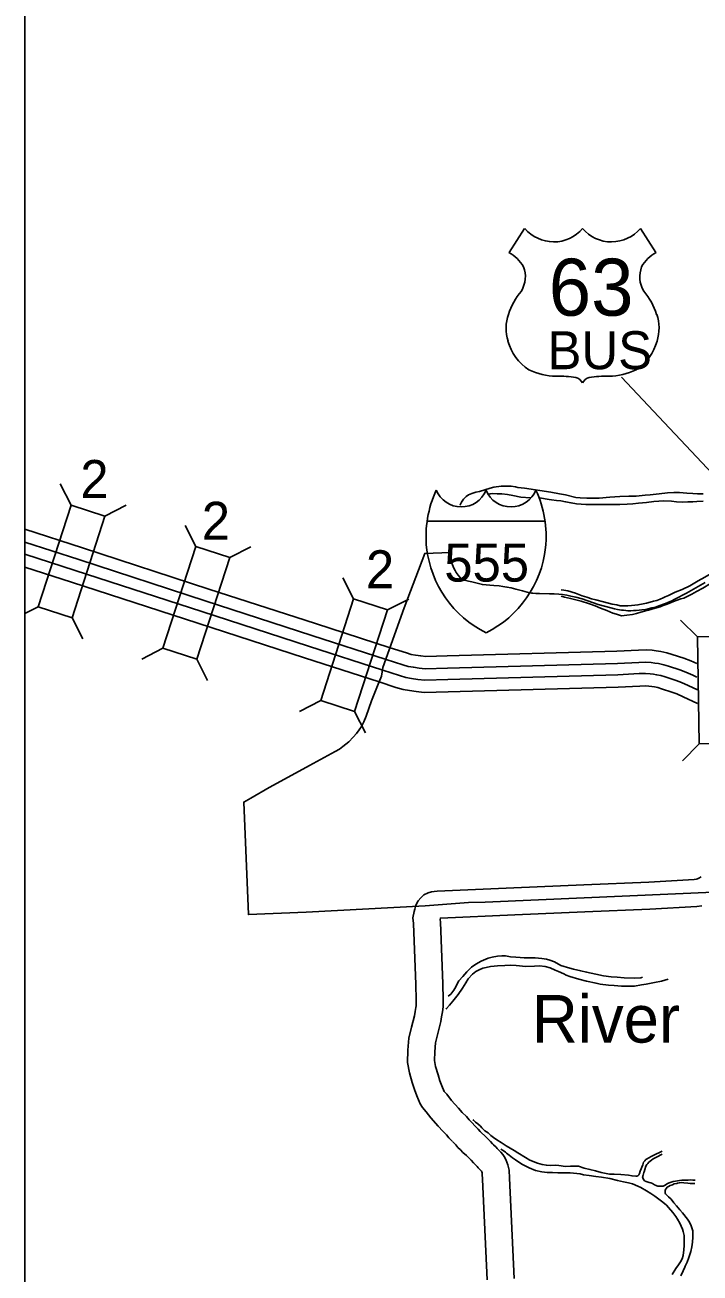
# Model space of a CAD drawing. Extents: x -117616 to 64730, y 54117 to 789866.
# Drawn here: x 61556.6 to 61631.6, y 55902.9 to 56041.5 of the extents above; entities that cross this region are included whole.
import ezdxf

# ---------------------------------------------------------------- set-up
doc = ezdxf.new("R2010")
doc.units = 0
for name, color, linetype in [('Level 10', 7, 'Continuous'), ('Level 19', 7, 'Continuous'), ('Level 20', 7, 'Continuous'), ('Level 22', 7, 'Continuous'), ('Level 23', 7, 'Continuous'), ('Level 6', 7, 'Continuous'), ('Level 9', 7, 'Continuous'), ('R_No Plot', 7, 'Continuous')]:
    doc.layers.add(name, color=color, linetype=linetype)

msp = doc.modelspace()

# ---------------------------------------------------------------- linework, layer by layer
at = {"layer": 'Level 10'}
for points in [[(61631.74, 55946.87), (61631.49, 55946.72), (61631.35, 55946.65), (61631.2, 55946.61), (61630.97, 55946.58), (61625.91, 55946.3), (61618.7, 55945.99), (61610.91, 55945.66), (61602.4, 55945.29), (61602.07, 55945.26), (61601.77, 55945.2), (61601.4, 55945.11), (61600.93, 55944.86), (61600.58, 55944.54), (61600.3, 55944.22), (61600.01, 55943.72), (61599.9, 55943.27), (61599.85, 55943.04), (61599.71, 55942.32), (61599.76, 55941.69), (61600.04, 55934.9), (61600.05, 55933.22), (61600.06, 55932.89), (61600.06, 55932.56), (61600.04, 55932.35), (61599.95, 55931.91), (61599.86, 55931.45), (61599.54, 55930.16), (61599.26, 55928.94), (61599.13, 55927.63), (61599.09, 55926.24), (61599.31, 55925.1), (61599.62, 55924.03), (61599.86, 55923.26), (61600.12, 55922.54), (61600.5, 55921.65), (61600.75, 55921.24), (61601.16, 55920.78), (61601.7, 55920.11), (61602.51, 55919.19), (61603.02, 55918.6), (61603.44, 55918.21), (61603.68, 55917.89), (61604.08, 55917.49)], [(61631.82, 55943.67), (61631.27, 55943.59), (61626.05, 55943.3), (61618.83, 55943), (61611.04, 55942.66), (61602.76, 55942.3), (61602.73, 55942.14), (61602.75, 55941.85), (61603.04, 55934.98), (61603.05, 55933.25), (61603.06, 55932.94), (61603.07, 55932.42), (61603, 55931.88), (61602.89, 55931.33), (61602.79, 55930.8), (61602.46, 55929.46), (61602.23, 55928.45), (61602.12, 55927.44), (61602.1, 55926.48), (61602.23, 55925.81), (61602.5, 55924.89), (61602.7, 55924.22), (61602.92, 55923.64), (61603.17, 55923.04), (61603.17, 55923.04), (61603.46, 55922.71), (61604, 55922.04), (61604.77, 55921.16), (61605.18, 55920.68), (61605.66, 55920.23), (61605.94, 55919.87), (61606.21, 55919.6)], [(61606.2, 55919.61), (61606.67, 55919.15), (61606.94, 55918.83), (61607.16, 55918.59), (61607.33, 55918.42), (61607.69, 55918.11), (61607.96, 55917.83), (61608.34, 55917.45), (61608.55, 55917.22), (61608.67, 55917.11), (61608.96, 55916.82), (61609.07, 55916.68), (61609.12, 55916.64), (61609.32, 55916.44), (61609.48, 55916.27), (61609.68, 55916.03), (61609.83, 55915.81), (61610.04, 55915.45), (61610.15, 55915.18), (61610.27, 55914.89), (61610.39, 55914.29), (61610.44, 55913.38), (61610.94, 55902.25)], [(61604.09, 55917.48), (61604.46, 55917.11), (61604.71, 55916.81), (61604.99, 55916.53), (61605.25, 55916.26), (61605.64, 55915.92), (61605.84, 55915.71), (61606.17, 55915.38), (61606.42, 55915.1), (61606.59, 55914.95), (61606.74, 55914.8), (61606.84, 55914.68), (61606.97, 55914.55), (61607.18, 55914.33), (61607.25, 55914.26), (61607.3, 55914.2), (61607.32, 55914.18), (61607.32, 55914.16), (61607.36, 55914.08), (61607.39, 55913.99), (61607.41, 55913.89), (61607.45, 55913.23), (61607.95, 55902.11)]]:
    msp.add_lwpolyline(points, dxfattribs=at)
at = {"layer": 'Level 19'}
for points in [[(61556.57, 55985.5), (61562.98, 55983.43), (61577.03, 55978.86), (61588.89, 55975.02), (61597.17, 55972.33), (61598.97, 55971.75), (61599.5, 55971.6), (61599.98, 55971.52), (61600.58, 55971.42), (61601.13, 55971.36), (61603.5, 55971.43), (61622.37, 55971.97), (61624.79, 55972.08), (61625.64, 55972.09), (61626.29, 55972.05), (61626.75, 55972), (61627.25, 55971.93), (61627.93, 55971.78), (61628.51, 55971.6), (61629.83, 55971.18), (61630.58, 55970.89), (61631.26, 55970.58)], [(61556.57, 55984.05), (61562.55, 55982.12), (61576.61, 55977.55), (61588.47, 55973.71), (61596.74, 55971.03), (61598.57, 55970.44), (61599.19, 55970.26), (61599.76, 55970.16), (61600.4, 55970.06), (61601.08, 55969.99), (61603.54, 55970.05), (61622.43, 55970.59), (61624.83, 55970.71), (61625.6, 55970.72), (61626.17, 55970.68), (61626.58, 55970.63), (61627.01, 55970.58), (61627.58, 55970.45), (61628.1, 55970.29), (61629.37, 55969.88), (61630.04, 55969.62), (61630.83, 55969.27), (61631.27, 55969.06)], [(61556.57, 55982.74), (61562.17, 55980.93), (61576.22, 55976.37), (61588.08, 55972.52), (61596.36, 55969.84), (61598.2, 55969.24), (61598.91, 55969.04), (61599.56, 55968.92), (61600.24, 55968.82), (61601.03, 55968.73), (61603.57, 55968.8), (61622.47, 55969.34), (61624.87, 55969.46), (61625.56, 55969.47), (61626.06, 55969.43), (61626.43, 55969.39), (61626.78, 55969.34), (61627.26, 55969.24), (61627.73, 55969.1), (61628.95, 55968.71), (61629.56, 55968.46), (61630.31, 55968.13), (61631.34, 55967.65)], [(61556.57, 55981.29), (61561.75, 55979.62), (61575.8, 55975.06), (61587.66, 55971.21), (61595.94, 55968.53), (61597.8, 55967.92), (61598.61, 55967.69), (61599.34, 55967.57), (61600.06, 55967.46), (61600.97, 55967.36), (61603.61, 55967.43), (61622.53, 55967.97), (61624.92, 55968.08), (61625.53, 55968.09), (61625.93, 55968.06), (61626.26, 55968.03), (61626.54, 55967.99), (61626.91, 55967.91), (61627.32, 55967.78), (61628.49, 55967.41), (61629.03, 55967.2), (61629.74, 55966.88), (61631.34, 55966.13)]]:
    msp.add_lwpolyline(points, dxfattribs=at)
at = {"layer": 'Level 20'}
for p, q in [((61561.7, 55988.18), (61560.5, 55990.54)), ((61565.47, 55986.96), (61567.82, 55988.17)), ((61575.58, 55983.57), (61574.38, 55985.92)), ((61579.34, 55982.35), (61581.7, 55983.55)), ((61593.11, 55977.76), (61591.91, 55980.11)), ((61558.04, 55976.88), (61556.57, 55976.13)), ((61596.88, 55976.54), (61599.23, 55977.74)), ((61561.81, 55975.66), (61563.01, 55973.31)), ((61631.34, 55973.54), (61629.44, 55975.38)), ((61571.91, 55972.27), (61569.56, 55971.07)), ((61575.68, 55971.05), (61576.87, 55968.69)), ((61589.45, 55966.46), (61587.1, 55965.26)), ((61593.22, 55965.23), (61594.42, 55962.88)), ((61631.52, 55961.66), (61629.68, 55959.76))]:
    msp.add_line(p, q, dxfattribs=at)
for points in [[(61561.7, 55988.18), (61558.04, 55976.88), (61561.81, 55975.66), (61565.47, 55986.96)], [(61575.58, 55983.57), (61571.91, 55972.27), (61575.68, 55971.05), (61579.34, 55982.35)], [(61593.22, 55965.23), (61596.88, 55976.54), (61593.11, 55977.76), (61589.45, 55966.46)], [(61635.48, 55961.72), (61635.3, 55973.6), (61631.34, 55973.54), (61631.52, 55961.66)]]:
    msp.add_lwpolyline(points, close=True, dxfattribs=at)
at = {"layer": 'Level 22'}
for p, q in [((61612.12, 56018.93), (61610.39, 56016.26)), ((61624.99, 56018.93), (61626.72, 56016.26)), ((61622.88, 56002.41), (61641.97, 55982.11))]:
    msp.add_line(p, q, dxfattribs=at)
for centre, radius, start, end in [((61615.35, 56021.64), 4.21, 220.075, 319.6701), ((61621.77, 56021.64), 4.21, 220.3299, 319.925), ((61608.13, 56012.37), 4.5, 30.7809, 59.9883), ((61628.98, 56012.37), 4.5, 120.0117, 149.2191), ((61609.12, 56013.56), 3.08, 328.8105, 21.2108), ((61628, 56013.56), 3.08, 158.7892, 211.1895), ((61617.18, 56007.24), 7.19, 138.9565, 162.6913), ((61619.93, 56007.24), 7.19, 17.3087, 41.0435), ((61614.81, 56007.83), 4.75, 160.9576, 197.3819), ((61622.31, 56007.83), 4.75, 342.6181, 19.0424), ((61615.58, 56007.84), 5.5, 195.1074, 237.1312), ((61621.53, 56007.84), 5.5, 302.8688, 344.8926), ((61615.68, 56009.57), 7.06, 244.0771, 269.5779), ((61621.43, 56009.57), 7.06, 270.4221, 295.9229), ((61615.85, 55989.58), 12.93, 81.1942, 90.9539), ((61617.46, 56001.18), 1.24, 28.0342, 72.9864), ((61619.65, 56001.18), 1.24, 107.0136, 151.9658), ((61621.27, 55989.58), 12.93, 89.0461, 98.8058)]:
    msp.add_arc(centre, radius, start, end, dxfattribs=at)
at = {"layer": 'Level 23'}
msp.add_line((61601.28, 55986.4), (61614.39, 55986.4), dxfattribs=at)
for centre, radius, start, end in [((61613.46, 55984.69), 12.3, 155.2204, 185.7928), ((61605.07, 55990.98), 3, 202.1459, 337.3414), ((61610.6, 55990.98), 3, 202.6586, 337.8541), ((61602.21, 55984.69), 12.3, 354.2072, 24.7796), ((61613.24, 55984.8), 12.09, 186.3923, 243.4571), ((61602.43, 55984.8), 12.09, 296.5429, 353.6077)]:
    msp.add_arc(centre, radius, start, end, dxfattribs=at)
at = {"layer": 'Level 6'}
for points in [[(61633.97, 55945.2), (61607.72, 55944.08), (61605.87, 55944.02), (61601.06, 55943.67), (61587.85, 55942.96), (61581.42, 55942.69), (61580.89, 55955.19), (61581.69, 55955.63), (61583.71, 55956.81), (61585.03, 55957.5), (61588.2, 55959.26), (61591.05, 55960.8), (61591.53, 55961.08), (61591.92, 55961.36), (61592.24, 55961.61), (61592.57, 55961.88), (61593.06, 55962.39), (61593.42, 55962.79), (61593.72, 55963.2), (61593.97, 55963.57), (61594.25, 55964.1), (61594.52, 55964.73), (61595.11, 55966.43), (61595.77, 55968.11), (61596.21, 55969.19), (61596.28, 55969.64), (61596.34, 55970.13), (61598.72, 55976.76), (61601.02, 55982.82), (61603.86, 55982.9), (61603.9, 55982.59), (61603.96, 55982.21), (61604, 55981.96), (61604.02, 55981.82), (61604.06, 55981.67), (61604.11, 55981.54), (61604.26, 55981.18), (61604.38, 55980.93), (61604.52, 55980.69), (61604.73, 55980.39), (61604.92, 55980.16), (61604.99, 55980.07), (61605.11, 55979.98), (61605.21, 55979.92), (61605.38, 55979.84), (61605.59, 55979.79), (61605.87, 55979.73), (61606.26, 55979.64), (61606.83, 55979.5)], [(61606.83, 55979.5), (61607.43, 55979.36), (61607.85, 55979.31), (61608.24, 55979.28), (61608.68, 55979.24), (61609.29, 55979.2), (61609.7, 55979.14), (61610.15, 55979.07), (61610.64, 55978.98), (61611.14, 55978.85), (61611.87, 55978.64), (61612.39, 55978.51), (61612.65, 55978.44), (61612.87, 55978.41), (61613.04, 55978.39), (61613.37, 55978.37), (61613.76, 55978.35), (61614.89, 55978.34), (61615.42, 55978.32), (61615.91, 55978.3), (61616.32, 55978.26), (61616.81, 55978.19), (61617.27, 55978.08), (61617.83, 55977.95), (61618.51, 55977.75), (61620.28, 55977.13), (61621.69, 55976.77), (61622.1, 55976.66), (61622.46, 55976.59), (61622.9, 55976.52), (61623.12, 55976.49), (61623.37, 55976.47), (61623.61, 55976.45), (61623.92, 55976.45), (61624.23, 55976.46), (61624.52, 55976.48), (61624.86, 55976.51), (61625.14, 55976.55), (61625.55, 55976.6), (61625.85, 55976.66), (61626.26, 55976.75), (61626.67, 55976.86), (61627.16, 55977.02), (61627.68, 55977.21), (61628.03, 55977.35), (61628.48, 55977.56), (61628.82, 55977.72), (61630.12, 55978.39), (61631.16, 55979), (61632.2, 55979.59)]]:
    msp.add_lwpolyline(points, dxfattribs=at)
at = {"layer": 'Level 9'}
for points in [[(61631.96, 55989.44), (61631.35, 55989.44), (61630.8, 55989.46), (61630.15, 55989.52), (61629.32, 55989.6), (61628.7, 55989.6), (61627.99, 55989.55), (61627.06, 55989.43), (61626.07, 55989.34), (61625.51, 55989.3), (61624.52, 55989.17), (61623.72, 55989.17), (61622.69, 55989.15), (61621.59, 55989.06), (61620.41, 55988.97), (61619.75, 55988.96), (61619.03, 55988.95), (61618.31, 55988.98), (61617.82, 55989.03), (61616.65, 55989.31), (61615.99, 55989.45), (61615.03, 55989.62), (61612.09, 55990.05), (61611.38, 55990.15), (61611.1, 55990.2), (61610.64, 55990.27), (61610.04, 55990.28), (61609.52, 55990.28), (61608.71, 55990.19), (61608.29, 55990.08), (61607.7, 55989.88), (61607.09, 55989.71), (61606.68, 55989.63), (61606.25, 55989.47), (61605.89, 55989.31), (61605.61, 55989.14), (61605.33, 55988.85), (61605.1, 55988.52), (61604.94, 55988.23), (61604.93, 55988.19)], [(61612.79, 55988.99), (61611.7, 55989.08), (61610.79, 55989.25), (61610.2, 55989.36), (61609.6, 55989.42), (61609.07, 55989.45), (61608.6, 55989.47), (61608.3, 55989.44), (61608.03, 55989.37)], [(61631.97, 55988.61), (61631.28, 55988.58), (61630.83, 55988.55), (61630.25, 55988.53), (61629.72, 55988.52), (61629.01, 55988.54), (61628.43, 55988.61), (61627.58, 55988.66), (61626.5, 55988.57), (61625.68, 55988.46), (61624.76, 55988.38), (61624.13, 55988.32), (61623.5, 55988.27), (61622.71, 55988.26), (61621.9, 55988.26), (61620.3, 55988.26), (61619.8, 55988.24), (61619.38, 55988.24), (61618.91, 55988.25), (61618.4, 55988.27), (61617.89, 55988.32), (61617.29, 55988.43), (61616.67, 55988.56), (61616.16, 55988.65), (61615.66, 55988.71), (61615.09, 55988.78), (61614.85, 55988.81), (61613.78, 55988.99)], [(61629.62, 55978.82), (61630.48, 55979.21), (61631.4, 55979.75), (61632.14, 55980.17), (61632.84, 55980.58), (61633.64, 55980.99), (61634.44, 55981.4), (61635.19, 55981.75), (61635.3, 55981.79)], [(61631.22, 55978.6), (61631.92, 55978.97), (61632.8, 55979.48), (61633.81, 55979.94), (61634.47, 55980.27), (61635.04, 55980.51), (61635.39, 55980.61), (61635.93, 55980.8), (61636.19, 55980.87)], [(61616.17, 55978.75), (61616.46, 55978.73), (61616.93, 55978.64), (61617.77, 55978.4), (61618.53, 55978.11), (61619.04, 55977.94), (61619.55, 55977.78), (61620.05, 55977.64), (61620.88, 55977.42), (61621.86, 55977.19), (61622.36, 55977.1)], [(61616.18, 55978.06), (61616.56, 55977.97), (61617.23, 55977.82), (61617.81, 55977.67)], [(61631.22, 55978.6), (61630.7, 55978.29), (61630.17, 55978.02), (61629.81, 55977.85), (61629.5, 55977.77), (61629.06, 55977.63), (61628.67, 55977.46), (61628.34, 55977.32), (61627.98, 55977.18), (61627.53, 55977.02), (61627.2, 55976.88), (61626.79, 55976.77), (61626.26, 55976.63), (61625.9, 55976.52), (61625.45, 55976.38), (61625.04, 55976.27), (61624.54, 55976.13), (61624.1, 55976.02), (61623.49, 55975.94), (61622.88, 55975.88), (61622.32, 55976.06)], [(61628.11, 55978.12), (61627.76, 55977.99), (61627.51, 55977.88), (61627.2, 55977.74), (61626.81, 55977.6), (61626.43, 55977.49), (61626.09, 55977.38), (61625.65, 55977.27), (61625.29, 55977.21), (61624.71, 55977.1), (61624.37, 55977.05), (61624.01, 55977.02), (61623.6, 55976.99), (61623.15, 55976.99), (61622.74, 55976.99), (61622.36, 55977.1)], [(61628.11, 55978.12), (61628.84, 55978.49), (61629.62, 55978.82)], [(61617.81, 55977.67), (61618.39, 55977.49), (61619.33, 55977.21), (61619.95, 55976.98), (61620.55, 55976.74), (61621.27, 55976.46), (61621.93, 55976.17), (61622.32, 55976.06), (61622.36, 55976.05)], [(61620.87, 55935.88), (61620.04, 55936.05), (61619.01, 55936.29), (61618.35, 55936.42), (61617.54, 55936.63), (61617.15, 55936.73), (61616.16, 55937.04), (61615.44, 55937.42), (61614.94, 55937.63), (61614.54, 55937.74), (61614.05, 55937.82), (61613.29, 55937.89), (61612.85, 55937.89), (61612.05, 55937.86), (61611.64, 55937.9), (61611.15, 55937.95), (61610.54, 55938), (61610.01, 55938.09), (61609.59, 55938.11), (61609.12, 55938.08), (61608.52, 55937.96), (61608.07, 55937.85), (61607.29, 55937.49), (61606.71, 55937.16), (61606.23, 55936.83), (61605.68, 55936.33), (61605.25, 55935.8), (61604.82, 55935.32), (61604.7, 55935.12), (61604.47, 55934.66), (61604.26, 55934.3), (61603.9, 55933.83), (61603.63, 55933.6)], [(61615.9, 55936.34), (61615.52, 55936.51), (61614.96, 55936.75), (61614.4, 55936.91), (61613.78, 55936.98), (61613.23, 55936.95), (61612.23, 55936.93), (61611.55, 55936.98), (61611.19, 55937.02), (61610.58, 55937.05), (61609.91, 55937.03), (61609.09, 55936.98), (61608.72, 55936.95), (61608.33, 55936.9), (61607.85, 55936.81), (61607.49, 55936.71), (61607.08, 55936.56), (61606.68, 55936.35), (61606.31, 55936.06), (61605.86, 55935.56), (61605.57, 55935.1), (61605.2, 55934.49), (61604.73, 55933.82), (61604.43, 55933.43), (61604.15, 55933.08), (61603.75, 55932.63), (61603.44, 55932.25), (61603.39, 55932.19)], [(61628.09, 55935.49), (61627.34, 55935.29), (61626.55, 55935.12), (61625.62, 55934.95), (61625.12, 55934.89), (61624.34, 55934.74), (61623.81, 55934.72), (61622.89, 55934.74), (61622.07, 55934.79), (61621.43, 55934.84), (61620.52, 55934.96), (61620.07, 55935.05), (61618.98, 55935.29), (61618.15, 55935.49), (61617.14, 55935.8), (61616.75, 55935.96), (61616.47, 55936.1), (61615.9, 55936.34)], [(61625.21, 55935.71), (61625.04, 55935.67), (61624.38, 55935.6), (61623.2, 55935.64), (61622.42, 55935.71), (61621.73, 55935.78), (61620.87, 55935.88)], [(61606.35, 55919.89), (61606.42, 55919.84), (61606.67, 55919.62), (61606.91, 55919.42), (61607.2, 55919.17), (61607.37, 55919), (61607.68, 55918.67)], [(61627.4, 55916.38), (61626.4, 55915.92), (61626.19, 55915.81), (61625.67, 55915.49), (61625.6, 55915.45), (61625.47, 55915.32), (61625.35, 55915.16), (61625.27, 55914.89), (61624.97, 55914.18), (61624.89, 55913.92), (61624.82, 55913.77), (61624.69, 55913.67), (61624.6, 55913.63), (61624.48, 55913.63), (61624.07, 55913.64), (61623.65, 55913.74), (61622.82, 55913.79), (61622.08, 55913.82), (61621.54, 55913.85), (61620.61, 55914.02), (61619.98, 55914.21), (61619.38, 55914.37), (61618.75, 55914.52), (61618.09, 55914.71), (61617.67, 55914.71), (61617.22, 55914.71), (61616.66, 55914.7), (61615.93, 55914.8), (61615.57, 55914.82), (61614.97, 55914.8), (61614.54, 55914.83), (61614.06, 55914.92), (61613.55, 55915.07), (61612.69, 55915.38), (61612.23, 55915.68), (61611.38, 55916.2), (61610.96, 55916.47), (61610.53, 55916.73), (61610.05, 55916.99), (61609.52, 55917.36), (61609.04, 55917.67), (61608.65, 55917.93), (61608.36, 55918.14), (61608.06, 55918.44), (61607.68, 55918.67)], [(61609.48, 55916.61), (61609.74, 55916.45), (61610, 55916.27), (61610.1, 55916.18), (61610.4, 55915.95), (61610.77, 55915.66), (61611.11, 55915.43), (61611.49, 55915.19), (61611.88, 55914.93), (61612.62, 55914.55), (61613.32, 55914.24), (61614.03, 55914.11), (61614.61, 55914.04), (61615.21, 55914.01), (61615.81, 55913.98), (61616.54, 55913.98), (61617.2, 55913.98), (61617.91, 55913.93), (61618.31, 55913.87), (61618.68, 55913.78), (61619.3, 55913.69), (61620.05, 55913.59), (61620.65, 55913.51), (61621.59, 55913.34), (61622.45, 55913.15), (61623.12, 55912.98), (61623.68, 55912.86), (61624.12, 55912.75), (61624.72, 55912.51), (61625.03, 55912.34), (61625.67, 55912), (61626.15, 55911.68), (61626.61, 55911.39), (61627.48, 55910.74), (61627.89, 55910.4), (61628.13, 55910.12), (61628.58, 55909.59), (61628.92, 55909.15), (61629.13, 55908.85), (61629.36, 55908.41), (61629.53, 55908.07), (61629.68, 55907.72), (61629.76, 55907.45), (61629.84, 55907.01), (61629.87, 55906.55), (61629.85, 55905.91), (61629.83, 55905.43), (61629.74, 55904.8), (61629.63, 55904.42), (61629.44, 55904.09), (61629.22, 55903.77), (61628.94, 55903.34), (61628.51, 55902.69)], [(61627.41, 55916.05), (61626.79, 55915.74), (61626.42, 55915.55), (61626.21, 55915.39), (61626.06, 55915.27), (61625.91, 55915.17), (61625.8, 55915.04), (61625.7, 55914.9), (61625.58, 55914.71), (61625.47, 55914.37), (61625.4, 55914.11), (61625.36, 55914.01), (61625.28, 55913.72), (61625.27, 55913.64), (61625.25, 55913.59), (61625.24, 55913.48), (61625.28, 55913.35), (61625.33, 55913.26), (61625.38, 55913.22), (61625.45, 55913.1), (61625.62, 55913.02), (61625.98, 55912.92), (61626.16, 55912.87), (61626.33, 55912.8), (61626.57, 55912.67), (61626.73, 55912.57), (61626.83, 55912.53), (61626.93, 55912.51), (61627.05, 55912.5), (61627.13, 55912.5), (61627.41, 55912.49), (61627.51, 55912.52), (61627.76, 55912.63), (61628.01, 55912.79), (61628.29, 55912.93), (61628.63, 55913.03), (61628.89, 55913.07), (61629.35, 55913.14), (61629.61, 55913.18), (61629.96, 55913.19), (61630.29, 55913.19), (61630.55, 55913.2), (61630.8, 55913.19), (61631.07, 55913.16)], [(61631.04, 55912.79), (61630.53, 55912.8), (61630.25, 55912.83), (61629.83, 55912.88), (61629.53, 55912.9), (61629.32, 55912.89), (61629.1, 55912.84), (61629.03, 55912.81), (61628.75, 55912.76), (61628.54, 55912.67), (61628.31, 55912.57), (61628.12, 55912.46), (61627.98, 55912.38), (61627.88, 55912.27), (61627.79, 55912.14), (61627.75, 55912.02), (61627.73, 55911.88), (61627.75, 55911.74), (61627.79, 55911.66), (61627.91, 55911.51), (61628.12, 55911.32), (61628.42, 55911.06), (61628.72, 55910.66), (61629.01, 55910.33), (61629.36, 55909.89), (61629.67, 55909.53), (61630.22, 55908.83), (61630.44, 55908.52), (61630.65, 55908.11), (61630.82, 55907.53), (61630.83, 55906.84), (61630.79, 55906.27), (61630.72, 55905.75), (61630.6, 55905.25), (61630.38, 55904.59), (61630.18, 55904.07), (61629.98, 55903.61), (61629.93, 55903.5), (61629.75, 55903.1), (61629.5, 55902.53)]]:
    msp.add_lwpolyline(points, dxfattribs=at)
at = {"layer": 'R_No Plot'}
msp.add_lwpolyline([(61556.57, 56155.54), (62285.97, 56155.54), (62285.97, 55371.05), (61556.57, 55371.05)], close=True, dxfattribs=at)

# ---------------------------------------------------------------- texts
at = {"layer": 'Level 20'}
for p in [(61562.73, 55988.97), (61576.23, 55984.33), (61594.48, 55978.94)]:
    msp.add_text('2', height=4.22, dxfattribs=at).set_placement(p)
at = {"layer": 'Level 22'}
for s, height, p in [('63', 6.336, (61614.8, 56009.23)), ('BUS', 4.224, (61614.67, 56003.28))]:
    msp.add_text(s, height=height, dxfattribs=at).set_placement(p)
at = {"layer": 'Level 23'}
msp.add_text('555', height=4.224, dxfattribs=at).set_placement((61603.19, 55979.68))
at = {"layer": 'Level 9'}
msp.add_text('River', height=5.28, dxfattribs=at).set_placement((61612.93, 55928.46))

doc.saveas('drawing.dxf')
